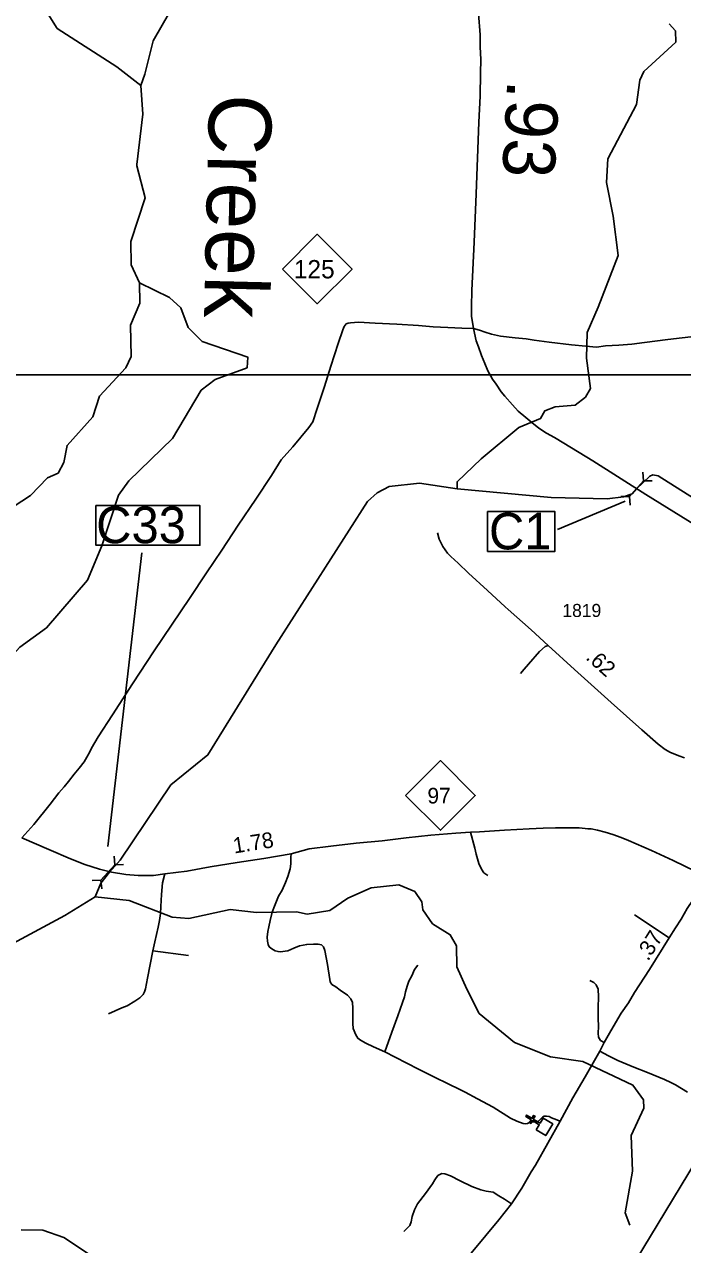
# Model space of a CAD drawing. Extents: x 2290615 to 2522933, y 819489 to 1012715.
# Drawn here: x 2464756 to 2471053, y 828251 to 839929 of the extents above; entities that cross this region are included whole.
import ezdxf

# ---------------------------------------------------------------- set-up
doc = ezdxf.new("R2010")
doc.units = 0
for name, color, linetype in [('Exist Cultural Church CELL', 7, 'Continuous'), ('Exist Hydrographic Creek Single Shore', 7, 'Continuous'), ('Exist Hydrographic Creek Single Shore Label', 7, 'Continuous'), ('Exist Hydrographic Misc Water Feature', 7, 'Continuous'), ('Exist Road Non-System Type 51', 7, 'Continuous'), ('Exist Road Primary NC Attributed', 7, 'Continuous'), ('Exist Road Primary NC Mileage Hundredths English Label', 7, 'Continuous'), ('Exist Road Primary NC Service Mileage Hundredths English Label', 7, 'Continuous'), ('Exist Road Primary NC Shield CELL', 7, 'Continuous'), ('Exist Road Primary NC Shield Number Label', 7, 'Continuous'), ('Exist Road Primary NC Structure Culvert CELL', 7, 'Continuous'), ('Exist Road Primary NC Structure Culvert Number Label', 7, 'Continuous'), ('Exist Road Secondary Mileage Hundredths English Label', 7, 'Continuous'), ('Exist Road Secondary Structure Culvert Number Label', 7, 'Continuous'), ('Exist Road Secondary Type 20 Attributed', 7, 'Continuous'), ('Exist Road Secondary Type 41 Attributed', 7, 'Continuous'), ('Exist Road Secondary Type 51 Number Label', 7, 'Continuous'), ('Exist Utilities Electrical Transmission Line', 7, 'Continuous'), ('Map Preparation Inset Cut Line', 7, 'Continuous')]:
    doc.layers.add(name, color=color, linetype=linetype)

msp = doc.modelspace()

# ---------------------------------------------------------------- linework, layer by layer
at = {"layer": 'Exist Cultural Church CELL'}
msp.add_lwpolyline([(2469653, 829350), (2469682, 829399), (2469617, 829438), (2469600, 829411), (2469587, 829419), (2469603, 829447), (2469552, 829478), (2469560, 829491), (2469611, 829460), (2469628, 829488), (2469642, 829480), (2469625, 829452), (2469690, 829413), (2469720, 829462), (2469811, 829407), (2469744, 829295)], close=True, dxfattribs=at)
at = {"layer": 'Exist Hydrographic Creek Single Shore'}
for points in [[(2465869, 839346), (2465641, 839524), (2465069, 839891), (2464829, 840279), (2464628, 840917), (2464492, 841040), (2464400, 841072), (2464017, 841073), (2463841, 841128), (2463807, 841189)], [(2465833, 838589), (2465890, 839071), (2465869, 839346)], [(2465857, 837455), (2465779, 837629), (2465776, 837852), (2465911, 838271), (2465831, 838577), (2465833, 838589)], [(2464575, 835265), (2464814, 835420), (2464978, 835590), (2465078, 835634), (2465134, 835735), (2465165, 835900), (2465411, 836173), (2465474, 836372), (2465728, 836642), (2465777, 836752), (2465772, 837051), (2465860, 837261), (2465857, 837455)], [(2468896, 835484), (2469797, 835400), (2470330, 835390), (2470488, 835409), (2470570, 835437), (2470612, 835486), (2470740, 835606), (2470767, 835617), (2470818, 835609), (2471156, 835396), (2471389, 835409), (2471637, 835521), (2471835, 835647), (2471927, 835651)], [(2465433, 831581), (2465489, 831712), (2465572, 831817), (2465671, 831932), (2466158, 832651), (2466512, 832938), (2467161, 833992), (2468040, 835364), (2468130, 835447), (2468246, 835507), (2468537, 835539), (2468896, 835484)], [(2463375, 829974), (2463541, 830033), (2463796, 830214), (2463993, 830409), (2464203, 830845), (2464310, 830954), (2465144, 831402), (2465433, 831581)]]:
    msp.add_lwpolyline(points, dxfattribs=at)
at = {"layer": 'Exist Hydrographic Misc Water Feature'}
for points in [[(2465869, 839346), (2465909, 839453), (2465987, 839771), (2466149, 840050), (2466320, 840304), (2466543, 840447), (2466709, 840484), (2467242, 840492), (2467690, 840632), (2467980, 840762), (2468242, 841009), (2468333, 841617), (2468427, 841995), (2468443, 842544), (2468524, 842728), (2468569, 843061), (2468555, 843405)], [(2468896, 835484), (2468895, 835553), (2469125, 835773), (2469487, 836070), (2469694, 836157), (2469734, 836231), (2469834, 836268), (2470025, 836285), (2470124, 836362), (2470173, 836446), (2470135, 836736), (2470139, 836980), (2470244, 837224), (2470436, 837717), (2470388, 838093), (2470325, 838415), (2470338, 838642), (2470613, 839162), (2470643, 839397), (2470683, 839480), (2470987, 839759), (2470985, 839867), (2470926, 839934)], [(2463799, 832148), (2464286, 832979), (2464364, 833313), (2464372, 833346), (2464468, 833623), (2464581, 833824), (2464712, 833968), (2464968, 834155), (2465360, 834611), (2465497, 834939), (2465656, 835424), (2465754, 835560), (2466172, 835967), (2466448, 836428), (2466580, 836532), (2466887, 836643), (2466893, 836745), (2466457, 836895), (2466322, 837027), (2466252, 837218), (2466143, 837315), (2465857, 837455)], [(2470549, 828438), (2470505, 828554), (2470574, 828954), (2470560, 829295), (2470681, 829556), (2470680, 829638), (2470578, 829778), (2470099, 830005), (2469790, 830048), (2469446, 830185), (2469108, 830464), (2468988, 830695), (2468893, 830911), (2468890, 831111), (2468830, 831217), (2468662, 831322), (2468568, 831456), (2468558, 831531), (2468490, 831630), (2468339, 831693), (2468073, 831666), (2467850, 831568), (2467677, 831449), (2467460, 831414), (2467360, 831436), (2466977, 831430), (2466726, 831460), (2466328, 831371), (2466169, 831384), (2465759, 831545), (2465433, 831581)], [(2464725, 828394), (2464933, 828389), (2465135, 828319), (2465370, 828164)]]:
    msp.add_lwpolyline(points, dxfattribs=at)
at = {"layer": 'Exist Road Non-System Type 51'}
for p, q in [((2470926, 831187), (2470593, 831409)), ((2470926, 831187), (2470593, 831409)), ((2465986, 831064), (2466327, 831019)), ((2465986, 831064), (2466327, 831019))]:
    msp.add_line(p, q, dxfattribs=at)
for points in [[(2464733, 832145), (2464845, 832273), (2465004, 832468), (2465085, 832574), (2465136, 832633), (2465178, 832685), (2465233, 832754), (2465281, 832810), (2465329, 832871), (2465354, 832917), (2465381, 832968), (2465397, 833002), (2465463, 833110), (2465599, 833322), (2465789, 833618), (2465998, 833934), (2466336, 834435), (2466497, 834680), (2466645, 834899), (2466800, 835138), (2466971, 835386), (2467119, 835613), (2467214, 835761), (2467323, 835887), (2467477, 836070), (2467516, 836127), (2467558, 836252), (2467627, 836465), (2467687, 836657), (2467759, 836874), (2467802, 837007), (2467817, 837038), (2467835, 837063), (2467854, 837071), (2467875, 837074), (2467953, 837078), (2468113, 837071), (2468319, 837061), (2468525, 837049), (2468666, 837034), (2468806, 837027), (2468940, 837022), (2469053, 837020), (2469109, 837004), (2469163, 836983), (2469226, 836964), (2469312, 836947), (2469450, 836931), (2469558, 836919), (2469634, 836908), (2469777, 836888), (2469989, 836863), (2470127, 836849), (2470229, 836841), (2470317, 836852), (2470443, 836860), (2470567, 836868), (2470690, 836885), (2470912, 836915), (2471050, 836931), (2471185, 836947)], [(2469357, 834356), (2469186, 834512), (2469006, 834677), (2468905, 834772), (2468836, 834838), (2468805, 834868), (2468760, 834934), (2468723, 835003), (2468709, 835063)], [(2469768, 833985), (2469739, 833976), (2469684, 833927), (2469580, 833806), (2469537, 833759), (2469502, 833717)], [(2469768, 833985), (2469739, 833976), (2469684, 833927), (2469580, 833806), (2469537, 833759), (2469502, 833717)], [(2469025, 832198), (2469064, 832046), (2469077, 831989), (2469105, 831899), (2469128, 831844), (2469153, 831808), (2469189, 831785)], [(2469025, 832198), (2469064, 832046), (2469077, 831989), (2469105, 831899), (2469128, 831844), (2469153, 831808), (2469189, 831785)], [(2468203, 830096), (2468096, 830145), (2468023, 830179), (2467973, 830207), (2467946, 830227), (2467926, 830259), (2467903, 830319), (2467897, 830366), (2467897, 830431), (2467899, 830513), (2467896, 830570), (2467879, 830605), (2467846, 830639), (2467777, 830688), (2467735, 830719), (2467698, 830742), (2467682, 830766), (2467678, 830788), (2467657, 830932), (2467632, 831067), (2467617, 831101), (2467599, 831119), (2467568, 831126), (2467521, 831127), (2467458, 831124), (2467387, 831110), (2467333, 831089), (2467278, 831064), (2467202, 831052), (2467183, 831055), (2467154, 831063), (2467125, 831081), (2467097, 831102), (2467087, 831124), (2467082, 831154), (2467078, 831193), (2467084, 831248), (2467094, 831294), (2467109, 831354), (2467128, 831432), (2467149, 831490), (2467188, 831585), (2467221, 831645), (2467254, 831718), (2467277, 831774), (2467300, 831847), (2467305, 831897), (2467305, 831959), (2467308, 831992)], [(2468203, 830096), (2468096, 830145), (2468023, 830179), (2467973, 830207), (2467946, 830227), (2467926, 830259), (2467903, 830319), (2467897, 830366), (2467897, 830431), (2467899, 830513), (2467896, 830570), (2467879, 830605), (2467846, 830639), (2467777, 830688), (2467735, 830719), (2467698, 830742), (2467682, 830766), (2467678, 830788), (2467657, 830932), (2467632, 831067), (2467617, 831101), (2467599, 831119), (2467568, 831126), (2467521, 831127), (2467458, 831124), (2467387, 831110), (2467333, 831089), (2467278, 831064), (2467202, 831052), (2467183, 831055), (2467154, 831063), (2467125, 831081), (2467097, 831102), (2467087, 831124), (2467082, 831154), (2467078, 831193), (2467084, 831248), (2467094, 831294), (2467109, 831354), (2467128, 831432), (2467149, 831490), (2467188, 831585), (2467221, 831645), (2467254, 831718), (2467277, 831774), (2467300, 831847), (2467305, 831897), (2467305, 831959), (2467308, 831992)], [(2466100, 831799), (2466079, 831713), (2466067, 831602), (2466061, 831488), (2466058, 831420), (2466049, 831352), (2466036, 831290), (2466003, 831149), (2465986, 831064)], [(2466100, 831799), (2466079, 831713), (2466067, 831602), (2466061, 831488), (2466058, 831420), (2466049, 831352), (2466036, 831290), (2466003, 831149), (2465986, 831064)], [(2465986, 831064), (2465934, 830801), (2465915, 830700), (2465906, 830670), (2465893, 830644), (2465861, 830612), (2465812, 830580), (2465739, 830535), (2465689, 830516), (2465560, 830459)], [(2465986, 831064), (2465934, 830801), (2465915, 830700), (2465906, 830670), (2465893, 830644), (2465861, 830612), (2465812, 830580), (2465739, 830535), (2465689, 830516), (2465560, 830459)], [(2468203, 830096), (2468271, 830283), (2468329, 830442), (2468373, 830567), (2468392, 830623), (2468403, 830669), (2468418, 830724), (2468435, 830772), (2468462, 830824), (2468487, 830883), (2468519, 830927)], [(2468203, 830096), (2468271, 830283), (2468329, 830442), (2468373, 830567), (2468392, 830623), (2468403, 830669), (2468418, 830724), (2468435, 830772), (2468462, 830824), (2468487, 830883), (2468519, 830927)], [(2470303, 830185), (2470269, 830205), (2470250, 830238), (2470245, 830276), (2470248, 830338), (2470245, 830420), (2470246, 830522), (2470250, 830624), (2470247, 830696), (2470227, 830739), (2470203, 830761), (2470166, 830780)], [(2470303, 830185), (2470269, 830205), (2470250, 830238), (2470245, 830276), (2470248, 830338), (2470245, 830420), (2470246, 830522), (2470250, 830624), (2470247, 830696), (2470227, 830739), (2470203, 830761), (2470166, 830780)], [(2469881, 829433), (2469826, 829454), (2469798, 829466), (2469776, 829476), (2469751, 829481), (2469729, 829481), (2469714, 829471), (2469687, 829446), (2469674, 829433), (2469656, 829421), (2469621, 829426), (2469592, 829422), (2469569, 829410), (2469550, 829408), (2469527, 829409), (2469468, 829434), (2469408, 829463), (2469242, 829566), (2469092, 829647), (2468972, 829711), (2468758, 829814), (2468732, 829827), (2468526, 829932), (2468304, 830046), (2468203, 830096)], [(2469415, 828641), (2469348, 828686), (2469295, 828719), (2469240, 828752), (2469174, 828764), (2469122, 828777), (2469037, 828807), (2468926, 828861), (2468833, 828911), (2468779, 828930), (2468751, 828932), (2468713, 828913), (2468682, 828872), (2468661, 828834), (2468593, 828741), (2468517, 828641), (2468488, 828584), (2468467, 828520), (2468456, 828468), (2468443, 828435), (2468386, 828376)], [(2469415, 828641), (2469348, 828686), (2469295, 828719), (2469240, 828752), (2469174, 828764), (2469122, 828777), (2469037, 828807), (2468926, 828861), (2468833, 828911), (2468779, 828930), (2468751, 828932), (2468713, 828913), (2468682, 828872), (2468661, 828834), (2468593, 828741), (2468517, 828641), (2468488, 828584), (2468467, 828520), (2468456, 828468), (2468443, 828435), (2468386, 828376)]]:
    msp.add_lwpolyline(points, dxfattribs=at)
at = {"layer": 'Exist Road Primary NC Attributed'}
for points in [[(2471305, 835057), (2470701, 835431), (2470194, 835751), (2469990, 835878), (2469827, 835976), (2469750, 836017), (2469677, 836066), (2469611, 836118), (2469552, 836167), (2469481, 836229), (2469426, 836288), (2469351, 836372), (2469316, 836414), (2469269, 836486), (2469234, 836534), (2469190, 836615), (2469160, 836683), (2469129, 836761), (2469099, 836842), (2469079, 836900), (2469053, 837020), (2469035, 837137), (2469034, 837193), (2469034, 837231), (2469038, 837381), (2469059, 837844), (2469077, 838308), (2469105, 838994), (2469115, 839242), (2469119, 839462), (2469123, 839592), (2469117, 839716), (2469117, 839830), (2469100, 840034)], [(2464733, 832145), (2464989, 832034), (2465196, 831943), (2465334, 831888), (2465476, 831844), (2465590, 831817), (2465728, 831792), (2465846, 831785), (2465991, 831784), (2466100, 831799), (2466311, 831824), (2466534, 831867), (2466791, 831907), (2467046, 831948), (2467308, 831992), (2467480, 832039), (2467687, 832064), (2467929, 832092), (2468180, 832117), (2468410, 832143), (2468643, 832170), (2468885, 832190), (2469025, 832198), (2469111, 832203), (2469348, 832218), (2469584, 832230), (2469718, 832237), (2469838, 832240), (2470064, 832239), (2470120, 832234), (2470148, 832232), (2470178, 832229), (2470238, 832217), (2470312, 832198), (2470386, 832176), (2470467, 832147), (2470535, 832120), (2470757, 832023), (2470962, 831928), (2471179, 831821)], [(2470261, 830104), (2470303, 830185), (2470367, 830298), (2470466, 830465), (2470535, 830565), (2470592, 830664), (2470735, 830883), (2470926, 831187), (2470986, 831282), (2471038, 831366), (2471098, 831469), (2471151, 831548), (2471194, 831608), (2471232, 831656), (2471323, 831760)], [(2466584, 824990), (2466688, 825154), (2466826, 825378), (2466939, 825558), (2467053, 825745), (2467177, 825928), (2467320, 826109), (2467468, 826278), (2467624, 826475), (2467771, 826660), (2468071, 827016), (2468422, 827440), (2468675, 827744), (2469047, 828190), (2469294, 828487), (2469415, 828641), (2469515, 828792), (2469605, 828947), (2469645, 829011), (2469881, 829433), (2470002, 829657), (2470122, 829858), (2470261, 830104)]]:
    msp.add_lwpolyline(points, dxfattribs=at)
at = {"layer": 'Exist Road Primary NC Shield CELL'}
for points in [[(2467225, 837588), (2467558, 837921), (2467891, 837588), (2467558, 837255)], [(2468403, 832550), (2468736, 832883), (2469069, 832550), (2468736, 832217)]]:
    msp.add_lwpolyline(points, close=True, dxfattribs=at)
at = {"layer": 'Exist Road Primary NC Structure Culvert CELL'}
for p, q in [((2470546, 835412), (2470678, 835560)), ((2470672, 835643), (2470678, 835560)), ((2470762, 835562), (2470678, 835560)), ((2470462, 835410), (2470546, 835412)), ((2470552, 835329), (2470546, 835412)), ((2465614, 831969), (2465621, 831887)), ((2465621, 831887), (2465489, 831738)), ((2465704, 831889), (2465621, 831887)), ((2465406, 831736), (2465489, 831738)), ((2465496, 831655), (2465489, 831738))]:
    msp.add_line(p, q, dxfattribs=at)
at = {"layer": 'Exist Road Primary NC Structure Culvert Number Label'}
msp.add_line((2470504, 835365), (2469857, 835096), dxfattribs=at)
for points in [[(2465440, 835324), (2466435, 835324), (2466435, 834944), (2465440, 834944)], [(2469188, 835267), (2469832, 835267), (2469832, 834885), (2469188, 834885)]]:
    msp.add_lwpolyline(points, close=True, dxfattribs=at)
at = {"layer": 'Exist Road Secondary Structure Culvert Number Label'}
msp.add_line((2465554, 832061), (2465879, 834871), dxfattribs=at)
at = {"layer": 'Exist Road Secondary Type 20 Attributed'}
msp.add_lwpolyline([(2471071, 832911), (2471018, 832929), (2470979, 832944), (2470938, 832961), (2470887, 832990), (2470818, 833041), (2470664, 833178), (2470369, 833440), (2470019, 833755), (2469768, 833985), (2469603, 834134), (2469385, 834331), (2469357, 834356)], dxfattribs=at)
at = {"layer": 'Exist Road Secondary Type 41 Attributed'}
msp.add_lwpolyline([(2470261, 830104), (2470344, 830059), (2470435, 830012), (2470586, 829951), (2470716, 829898), (2470879, 829831), (2470940, 829804), (2470984, 829779), (2471101, 829710)], dxfattribs=at)
at = {"layer": 'Exist Utilities Electrical Transmission Line'}
msp.add_lwpolyline([(2468249, 824218), (2469811, 826789), (2471176, 829042), (2472940, 832001), (2473207, 832421), (2473739, 833302), (2473890, 833555), (2474247, 834147)], dxfattribs=at)
at = {"layer": 'Map Preparation Inset Cut Line'}
msp.add_lwpolyline([(2451196, 836576), (2482666, 836576), (2482666, 823594), (2451196, 823594)], close=True, dxfattribs=at)

# ---------------------------------------------------------------- texts
at = {"layer": 'Exist Hydrographic Creek Single Shore Label'}
msp.add_text('Creek', height=600, rotation=268.6223, dxfattribs=at).set_placement((2466526, 839268))
at = {"layer": 'Exist Road Primary NC Mileage Hundredths English Label'}
for s, rotation, p in [('1.78', 9.0367, (2466764, 831994)), ('.37', 57.914, (2470723, 830958))]:
    msp.add_text(s, height=150, rotation=rotation, dxfattribs=at).set_placement(p)
at = {"layer": 'Exist Road Primary NC Service Mileage Hundredths English Label'}
msp.add_text('.93', height=500, rotation=266.9308, dxfattribs=at).set_placement((2469377, 839404))
at = {"layer": 'Exist Road Primary NC Shield Number Label'}
for s, height, p in [('125', 175, (2467334, 837499)), ('97', 150, (2468612, 832473))]:
    msp.add_text(s, height=height, dxfattribs=at).set_placement(p)
at = {"layer": 'Exist Road Primary NC Structure Culvert Number Label'}
for s, p in [('C33', (2465443, 834964)), ('C1', (2469201, 834905))]:
    msp.add_text(s, height=350, dxfattribs=at).set_placement(p)
at = {"layer": 'Exist Road Secondary Mileage Hundredths English Label'}
msp.add_text('.62', height=150, rotation=318.0406, dxfattribs=at).set_placement((2470119, 833860))
at = {"layer": 'Exist Road Secondary Type 51 Number Label'}
msp.add_text('1819', height=125, rotation=360, dxfattribs=at).set_placement((2469903, 834258))

doc.saveas('drawing.dxf')
